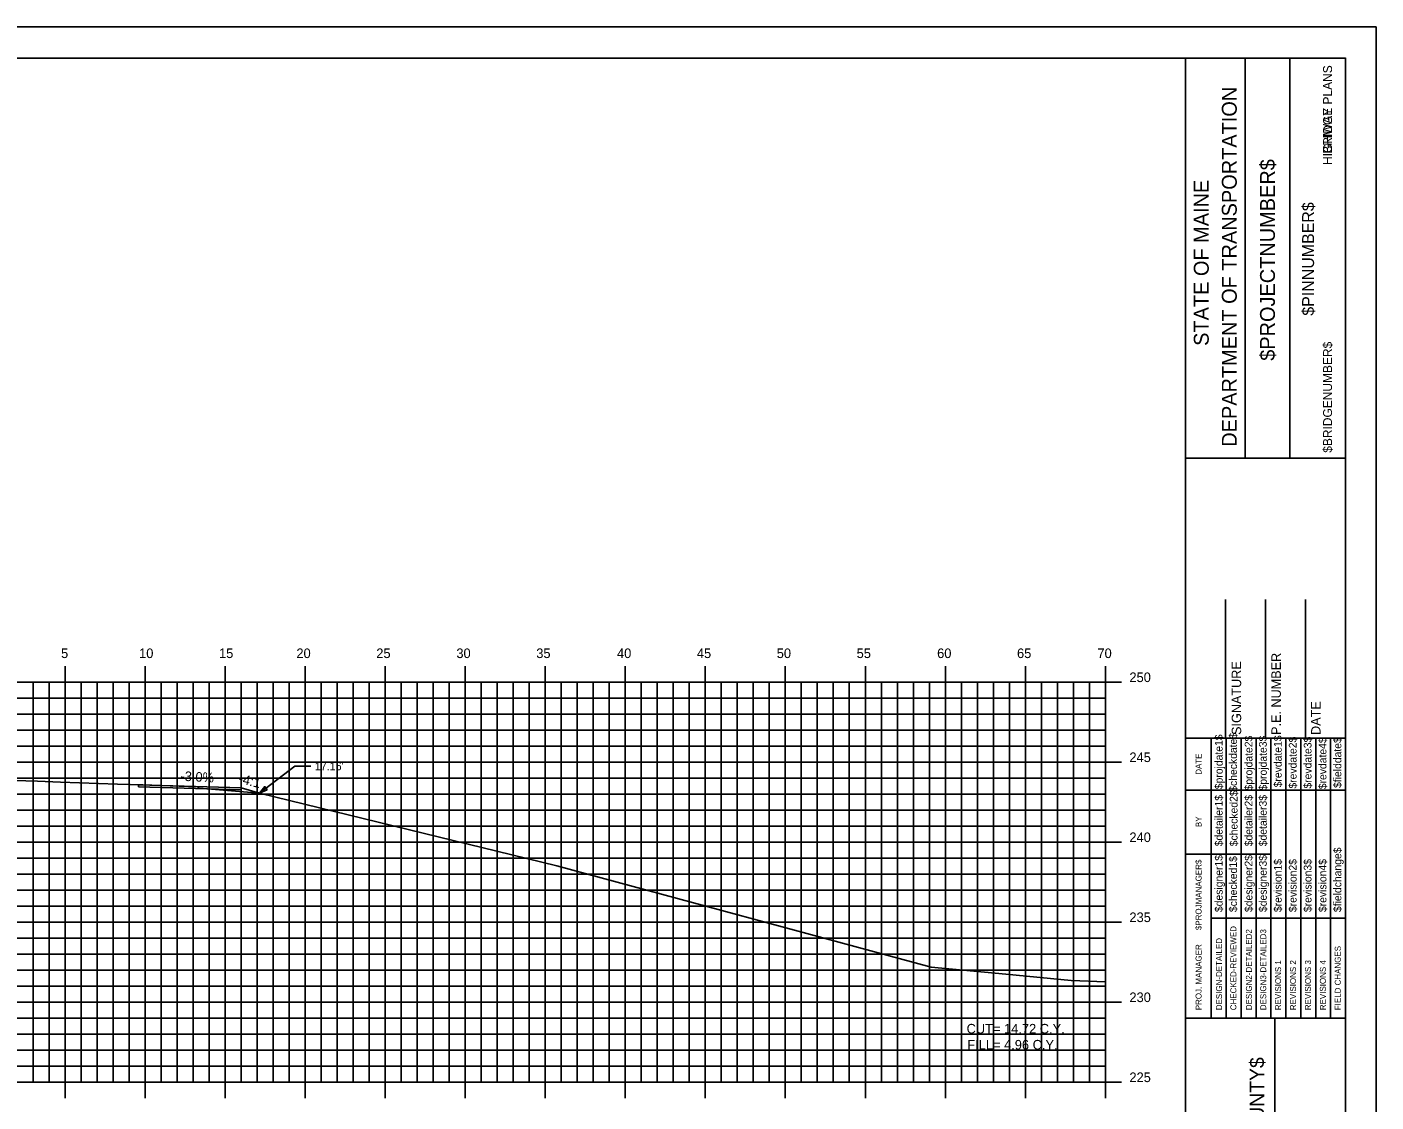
# Model space of a CAD drawing. Extents: x 1170543 to 1177585, y 609599 to 610623.
# Drawn here: x 1171146.3 to 1171230.6, y 609641.6 to 609708.8 of the extents above; entities that cross this region are included whole.
import ezdxf

# ---------------------------------------------------------------- set-up
doc = ezdxf.new("R2010")
doc.units = 0
for name, color, linetype in [('ANNOTATION', 7, 'Continuous'), ('BORDER', 7, 'Continuous'), ('BRIDGE_TITLE', 7, 'Continuous'), ('D_Roadway_Centerline_Text', 7, 'Continuous'), ('H_V ANNOTATION', 7, 'Continuous'), ('HIGHWAY_TITLE', 7, 'Continuous'), ('MAJOR', 7, 'Continuous'), ('MINOR', 7, 'Continuous'), ('PLOT BOUNDARY', 7, 'Continuous'), ('S_Roadway_Centerline', 7, 'Continuous')]:
    doc.layers.add(name, color=color, linetype=linetype)

msp = doc.modelspace()

# ---------------------------------------------------------------- linework, layer by layer
at = {"layer": 'ANNOTATION'}
for p, q in [((1171160.851, 609660.936), (1171163.048, 609662.612)), ((1171164.048, 609662.612), (1171163.048, 609662.612)), ((1171153.276, 609661.455), (1171159.698, 609661.263)), ((1171153.276, 609661.455), (1171153.276, 609661.33)), ((1171153.276, 609661.33), (1171159.698, 609661.137)), ((1171159.698, 609661.263), (1171159.698, 609661.137)), ((1171159.698, 609661.263), (1171160.851, 609660.936))]:
    msp.add_line(p, q, dxfattribs=at)
msp.add_lwpolyline([(1171161.324, 609661.14), (1171160.851, 609660.936), (1171161.173, 609661.339)], close=True, dxfattribs=at)
at = {"layer": 'BORDER'}
for p, q in [((1171228.695, 609706.872), (1171068.695, 609706.872)), ((1171218.695, 609601.875), (1171218.695, 609706.875)), ((1171222.424, 609681.869), (1171222.424, 609706.869)), ((1171225.219, 609681.869), (1171225.219, 609706.869)), ((1171228.695, 609601.875), (1171228.695, 609706.875)), ((1171218.696, 609681.866), (1171228.695, 609681.866)), ((1171221.195, 609664.375), (1171221.195, 609673.023)), ((1171223.695, 609664.375), (1171223.695, 609673.023)), ((1171226.195, 609664.375), (1171226.195, 609673.023)), ((1171218.695, 609664.375), (1171228.695, 609664.375)), ((1171218.695, 609646.875), (1171228.695, 609646.875)), ((1171224.286, 609611.875), (1171224.286, 609646.875))]:
    msp.add_line(p, q, dxfattribs=at)
for points in [[(1171220.31, 609661.125), (1171220.31, 609664.375)], [(1171221.243, 609646.878), (1171221.243, 609664.375)], [(1171222.175, 609664.375), (1171222.175, 609646.878)], [(1171223.106, 609646.878), (1171223.106, 609664.375)], [(1171224.038, 609646.878), (1171224.038, 609664.375)], [(1171224.97, 609646.878), (1171224.97, 609664.375)], [(1171225.901, 609646.878), (1171225.901, 609664.375)], [(1171226.833, 609646.878), (1171226.833, 609664.375)], [(1171227.765, 609646.878), (1171227.765, 609664.375)], [(1171220.311, 609646.878), (1171220.311, 609663.669)], [(1171218.695, 609661.125), (1171228.695, 609661.125)], [(1171218.695, 609657.125), (1171220.311, 609657.125)], [(1171220.31, 609657.125), (1171224.037, 609657.125)], [(1171220.31, 609653.125), (1171228.695, 609653.125)]]:
    msp.add_lwpolyline(points, dxfattribs=at)
at = {"layer": 'MAJOR'}
for p, q in [((1171148.695, 609668.874), (1171148.695, 609667.872)), ((1171153.695, 609668.874), (1171153.695, 609667.872)), ((1171158.695, 609668.874), (1171158.695, 609667.872)), ((1171163.695, 609668.874), (1171163.695, 609667.872)), ((1171168.695, 609668.874), (1171168.695, 609667.872)), ((1171173.695, 609668.874), (1171173.695, 609667.872)), ((1171178.695, 609668.874), (1171178.695, 609667.872)), ((1171183.695, 609668.874), (1171183.695, 609667.872)), ((1171188.695, 609668.874), (1171188.695, 609667.872)), ((1171193.695, 609668.874), (1171193.695, 609667.872)), ((1171198.695, 609668.874), (1171198.695, 609667.872)), ((1171203.695, 609668.874), (1171203.695, 609667.872)), ((1171208.695, 609668.874), (1171208.695, 609667.872)), ((1171213.695, 609668.874), (1171213.695, 609667.872)), ((1171073.695, 609667.872), (1171213.695, 609667.872)), ((1171073.695, 609667.872), (1171213.695, 609667.872)), ((1171148.695, 609642.872), (1171148.695, 609667.872)), ((1171153.695, 609642.872), (1171153.695, 609667.872)), ((1171158.695, 609642.872), (1171158.695, 609667.872)), ((1171163.695, 609642.872), (1171163.695, 609667.872)), ((1171168.695, 609642.872), (1171168.695, 609667.872)), ((1171173.695, 609642.872), (1171173.695, 609667.872)), ((1171178.695, 609642.872), (1171178.695, 609667.872)), ((1171183.695, 609642.872), (1171183.695, 609667.872)), ((1171188.695, 609642.872), (1171188.695, 609667.872)), ((1171193.695, 609642.872), (1171193.695, 609667.872)), ((1171198.695, 609642.872), (1171198.695, 609667.872)), ((1171203.695, 609642.872), (1171203.695, 609667.872)), ((1171208.695, 609642.872), (1171208.695, 609667.872)), ((1171214.697, 609667.872), (1171212.693, 609667.872)), ((1171213.695, 609642.872), (1171213.695, 609667.872)), ((1171213.695, 609642.872), (1171213.695, 609667.872)), ((1171073.695, 609662.872), (1171213.695, 609662.872)), ((1171214.697, 609662.872), (1171212.693, 609662.872)), ((1171073.695, 609657.872), (1171213.695, 609657.872)), ((1171214.697, 609657.872), (1171212.693, 609657.872)), ((1171073.695, 609652.872), (1171213.695, 609652.872)), ((1171214.697, 609652.872), (1171212.693, 609652.872)), ((1171073.695, 609647.872), (1171213.695, 609647.872)), ((1171214.697, 609647.872), (1171212.693, 609647.872)), ((1171073.695, 609642.872), (1171213.695, 609642.872)), ((1171073.695, 609642.872), (1171213.695, 609642.872)), ((1171148.695, 609641.87), (1171148.695, 609642.872)), ((1171153.695, 609641.87), (1171153.695, 609642.872)), ((1171158.695, 609641.87), (1171158.695, 609642.872)), ((1171163.695, 609641.87), (1171163.695, 609642.872)), ((1171168.695, 609641.87), (1171168.695, 609642.872)), ((1171173.695, 609641.87), (1171173.695, 609642.872)), ((1171178.695, 609641.87), (1171178.695, 609642.872)), ((1171183.695, 609641.87), (1171183.695, 609642.872)), ((1171188.695, 609641.87), (1171188.695, 609642.872)), ((1171193.695, 609641.87), (1171193.695, 609642.872)), ((1171198.695, 609641.87), (1171198.695, 609642.872)), ((1171203.695, 609641.87), (1171203.695, 609642.872)), ((1171208.695, 609641.87), (1171208.695, 609642.872)), ((1171214.697, 609642.872), (1171212.693, 609642.872)), ((1171213.695, 609641.87), (1171213.695, 609642.872))]:
    msp.add_line(p, q, dxfattribs=at)
at = {"layer": 'MINOR'}
for p, q in [((1171146.695, 609642.872), (1171146.695, 609667.872)), ((1171147.695, 609642.872), (1171147.695, 609667.872)), ((1171149.695, 609642.872), (1171149.695, 609667.872)), ((1171150.695, 609642.872), (1171150.695, 609667.872)), ((1171151.695, 609642.872), (1171151.695, 609667.872)), ((1171152.695, 609642.872), (1171152.695, 609667.872)), ((1171154.695, 609642.872), (1171154.695, 609667.872)), ((1171155.695, 609642.872), (1171155.695, 609667.872)), ((1171156.695, 609642.872), (1171156.695, 609667.872)), ((1171157.695, 609642.872), (1171157.695, 609667.872)), ((1171159.695, 609642.872), (1171159.695, 609667.872)), ((1171160.695, 609642.872), (1171160.695, 609667.872)), ((1171161.695, 609642.872), (1171161.695, 609667.872)), ((1171162.695, 609642.872), (1171162.695, 609667.872)), ((1171164.695, 609642.872), (1171164.695, 609667.872)), ((1171165.695, 609642.872), (1171165.695, 609667.872)), ((1171166.695, 609642.872), (1171166.695, 609667.872)), ((1171167.695, 609642.872), (1171167.695, 609667.872)), ((1171169.695, 609642.872), (1171169.695, 609667.872)), ((1171170.695, 609642.872), (1171170.695, 609667.872)), ((1171171.695, 609642.872), (1171171.695, 609667.872)), ((1171172.695, 609642.872), (1171172.695, 609667.872)), ((1171174.695, 609642.872), (1171174.695, 609667.872)), ((1171175.695, 609642.872), (1171175.695, 609667.872)), ((1171176.695, 609642.872), (1171176.695, 609667.872)), ((1171177.695, 609642.872), (1171177.695, 609667.872)), ((1171179.695, 609642.872), (1171179.695, 609667.872)), ((1171180.695, 609642.872), (1171180.695, 609667.872)), ((1171181.695, 609642.872), (1171181.695, 609667.872)), ((1171182.695, 609642.872), (1171182.695, 609667.872)), ((1171184.695, 609642.872), (1171184.695, 609667.872)), ((1171185.695, 609642.872), (1171185.695, 609667.872)), ((1171186.695, 609642.872), (1171186.695, 609667.872)), ((1171187.695, 609642.872), (1171187.695, 609667.872)), ((1171189.695, 609642.872), (1171189.695, 609667.872)), ((1171190.695, 609642.872), (1171190.695, 609667.872)), ((1171191.695, 609642.872), (1171191.695, 609667.872)), ((1171192.695, 609642.872), (1171192.695, 609667.872)), ((1171194.695, 609642.872), (1171194.695, 609667.872)), ((1171195.695, 609642.872), (1171195.695, 609667.872)), ((1171196.695, 609642.872), (1171196.695, 609667.872)), ((1171197.695, 609642.872), (1171197.695, 609667.872)), ((1171199.695, 609642.872), (1171199.695, 609667.872)), ((1171200.695, 609642.872), (1171200.695, 609667.872)), ((1171201.695, 609642.872), (1171201.695, 609667.872)), ((1171202.695, 609642.872), (1171202.695, 609667.872)), ((1171204.695, 609642.872), (1171204.695, 609667.872)), ((1171205.695, 609642.872), (1171205.695, 609667.872)), ((1171206.695, 609642.872), (1171206.695, 609667.872)), ((1171207.695, 609642.872), (1171207.695, 609667.872)), ((1171209.695, 609642.872), (1171209.695, 609667.872)), ((1171210.695, 609642.872), (1171210.695, 609667.872)), ((1171211.695, 609642.872), (1171211.695, 609667.872)), ((1171212.695, 609642.872), (1171212.695, 609667.872)), ((1171073.695, 609666.872), (1171213.695, 609666.872)), ((1171213.695, 609666.872), (1171212.693, 609666.872)), ((1171073.695, 609665.872), (1171213.695, 609665.872)), ((1171213.695, 609665.872), (1171212.693, 609665.872)), ((1171073.695, 609664.872), (1171213.695, 609664.872)), ((1171213.695, 609664.872), (1171212.693, 609664.872)), ((1171073.695, 609663.872), (1171213.695, 609663.872)), ((1171213.695, 609663.872), (1171212.693, 609663.872)), ((1171073.695, 609661.872), (1171213.695, 609661.872)), ((1171213.695, 609661.872), (1171212.693, 609661.872)), ((1171073.695, 609660.872), (1171213.695, 609660.872)), ((1171213.695, 609660.872), (1171212.693, 609660.872)), ((1171073.695, 609659.872), (1171213.695, 609659.872)), ((1171213.695, 609659.872), (1171212.693, 609659.872)), ((1171073.695, 609658.872), (1171213.695, 609658.872)), ((1171213.695, 609658.872), (1171212.693, 609658.872)), ((1171073.695, 609656.872), (1171213.695, 609656.872)), ((1171213.695, 609656.872), (1171212.693, 609656.872)), ((1171073.695, 609655.872), (1171213.695, 609655.872)), ((1171213.695, 609655.872), (1171212.693, 609655.872)), ((1171073.695, 609654.872), (1171213.695, 609654.872)), ((1171213.695, 609654.872), (1171212.693, 609654.872)), ((1171073.695, 609653.872), (1171213.695, 609653.872)), ((1171213.695, 609653.872), (1171212.693, 609653.872)), ((1171073.695, 609651.872), (1171213.695, 609651.872)), ((1171213.695, 609651.872), (1171212.693, 609651.872)), ((1171073.695, 609650.872), (1171213.695, 609650.872)), ((1171213.695, 609650.872), (1171212.693, 609650.872)), ((1171073.695, 609649.872), (1171213.695, 609649.872)), ((1171213.695, 609649.872), (1171212.693, 609649.872)), ((1171073.695, 609648.872), (1171213.695, 609648.872)), ((1171213.695, 609648.872), (1171212.693, 609648.872)), ((1171073.695, 609646.872), (1171213.695, 609646.872)), ((1171213.695, 609646.872), (1171212.693, 609646.872)), ((1171073.695, 609645.872), (1171213.695, 609645.872)), ((1171213.695, 609645.872), (1171212.693, 609645.872)), ((1171073.695, 609644.872), (1171213.695, 609644.872)), ((1171213.695, 609644.872), (1171212.693, 609644.872)), ((1171073.695, 609643.872), (1171213.695, 609643.872)), ((1171213.695, 609643.872), (1171212.693, 609643.872))]:
    msp.add_line(p, q, dxfattribs=at)
at = {"layer": 'PLOT BOUNDARY'}
msp.add_lwpolyline([(1171060.602, 609598.813), (1171230.602, 609598.813), (1171230.602, 609708.813), (1171060.602, 609708.813)], close=True, dxfattribs=at)
at = {"layer": 'S_Roadway_Centerline'}
msp.add_lwpolyline([(1171143.257, 609661.781), (1171146.974, 609661.672), (1171148.403, 609661.624), (1171151.976, 609661.501), (1171153.549, 609661.446), (1171156.977, 609661.327), (1171157.001, 609661.304), (1171157.07, 609661.244), (1171157.842, 609661.181), (1171160.851, 609660.936), (1171179.416, 609656.382), (1171202.807, 609650.064), (1171207.482, 609649.621), (1171211.556, 609649.214), (1171213.695, 609649.133)], dxfattribs=at)

# ---------------------------------------------------------------- texts
at = {"layer": 'ANNOTATION'}
msp.add_text("17.16'", height=0.5, dxfattribs=at).set_placement((1171164.298, 609662.362))
for s, rotation, p in [('-3.0%', 356.87361, (1171155.892, 609661.71)), ('-4:1', 345.96376, (1171159.491, 609661.579))]:
    msp.add_text(s, height=0.6, rotation=rotation, dxfattribs=at).set_placement(p)
at = {"layer": 'BORDER'}
for s, height, p in [('DEPARTMENT OF TRANSPORTATION', 0.93176, (1171221.902, 609682.578)), ('$PROJECTNUMBER$', 0.93176, (1171224.287, 609687.951)), ('STATE OF MAINE', 0.93176, (1171220.151, 609688.884)), ('$PINNUMBER$', 0.74527, (1171226.732, 609690.769)), ('P.E. NUMBER', 0.59055, (1171224.656, 609664.567)), ('SIGNATURE', 0.5906, (1171222.176, 609664.567)), ('DATE', 0.5906, (1171227.137, 609664.567)), ('$projdate1$', 0.48455, (1171221.018, 609661.176)), ('$checkdate$', 0.48455, (1171221.913, 609661.018)), ('$projdate2$', 0.48455, (1171222.882, 609661.097)), ('$projdate3$', 0.48455, (1171223.776, 609661.097)), ('$revdate1$', 0.4845, (1171224.708, 609661.294)), ('$revdate2$', 0.4845, (1171225.639, 609661.215)), ('$revdate3$', 0.4845, (1171226.571, 609661.215)), ('$revdate4$', 0.4845, (1171227.503, 609661.176)), ('$fielddate$', 0.48455, (1171228.435, 609661.254)), ('DATE', 0.3714, (1171219.7, 609662.081)), ('$checked2$', 0.4845, (1171221.95, 609657.61)), ('$detailer1$', 0.48455, (1171221.018, 609657.61)), ('$detailer2$', 0.48455, (1171222.882, 609657.61)), ('$detailer3$', 0.48455, (1171223.776, 609657.61)), ('BY', 0.3714, (1171219.7, 609658.81)), ('$fieldchange$', 0.48455, (1171228.435, 609653.498)), ('$PROJMANAGER$', 0.37275, (1171219.7, 609652.37)), ('$designer1$', 0.48455, (1171221.018, 609653.498)), ('$checked1$', 0.4845, (1171221.913, 609653.498)), ('$designer2$', 0.48455, (1171222.882, 609653.498)), ('$designer3$', 0.48455, (1171223.776, 609653.498)), ('$revision1$', 0.48455, (1171224.708, 609653.498)), ('$revision2$', 0.48455, (1171225.639, 609653.498)), ('$revision3$', 0.48455, (1171226.571, 609653.498)), ('$revision4$', 0.48455, (1171227.503, 609653.498)), ('CHECKED-REVIEWED', 0.37275, (1171221.876, 609647.363)), ('DESIGN-DETAILED', 0.37275, (1171220.982, 609647.363)), ('DESIGN2-DETAILED2', 0.37275, (1171222.845, 609647.363)), ('DESIGN3-DETAILED3', 0.37275, (1171223.74, 609647.363)), ('PROJ. MANAGER', 0.37275, (1171219.7, 609647.363)), ('FIELD CHANGES', 0.37275, (1171228.398, 609647.363)), ('REVISIONS 1', 0.37275, (1171224.671, 609647.363)), ('REVISIONS 2', 0.37275, (1171225.603, 609647.363)), ('REVISIONS 3', 0.37275, (1171226.535, 609647.363)), ('REVISIONS 4', 0.37275, (1171227.467, 609647.363))]:
    msp.add_text(s, height=height, rotation=90, dxfattribs=at).set_placement(p)
at = {"layer": 'BRIDGE_TITLE'}
for s, height, p in [('BRIDGE PLANS', 0.55901, (1171227.854, 609700.897)), ('$BRIDGENUMBER$', 0.55901, (1171227.854, 609682.203)), ('$COUNTY$', 0.9072, (1171223.616, 609637.954))]:
    msp.add_text(s, height=height, rotation=90, dxfattribs=at).set_placement(p)
at = {"layer": 'D_Roadway_Centerline_Text'}
for s, p in [('CUT= 14.72 C.Y.', (1171205.022, 609645.908)), ('FILL= 4.96 C.Y.', (1171205.065, 609644.906))]:
    msp.add_text(s, height=0.6, dxfattribs=at).set_placement(p)
at = {"layer": 'H_V ANNOTATION'}
for s, p in [('5', (1171148.446, 609669.372)), ('10', (1171153.321, 609669.372)), ('15', (1171158.313, 609669.372)), ('20', (1171163.149, 609669.372)), ('25', (1171168.141, 609669.372)), ('30', (1171173.144, 609669.372)), ('35', (1171178.136, 609669.372)), ('40', (1171183.181, 609669.372)), ('45', (1171188.173, 609669.372)), ('50', (1171193.16, 609669.372)), ('55', (1171198.152, 609669.372)), ('60', (1171203.181, 609669.372)), ('65', (1171208.173, 609669.372)), ('70', (1171213.197, 609669.372)), ('250', (1171215.195, 609667.872)), ('245', (1171215.195, 609662.872)), ('240', (1171215.195, 609657.872)), ('235', (1171215.195, 609652.872)), ('230', (1171215.195, 609647.872)), ('225', (1171215.195, 609642.872))]:
    msp.add_text(s, height=0.6, dxfattribs=at).set_placement(p)
at = {"layer": 'HIGHWAY_TITLE'}
msp.add_text('HIGHWAY PLANS', height=0.55901, rotation=90, dxfattribs=at).set_placement((1171227.854, 609700.188))

doc.saveas('drawing.dxf')
